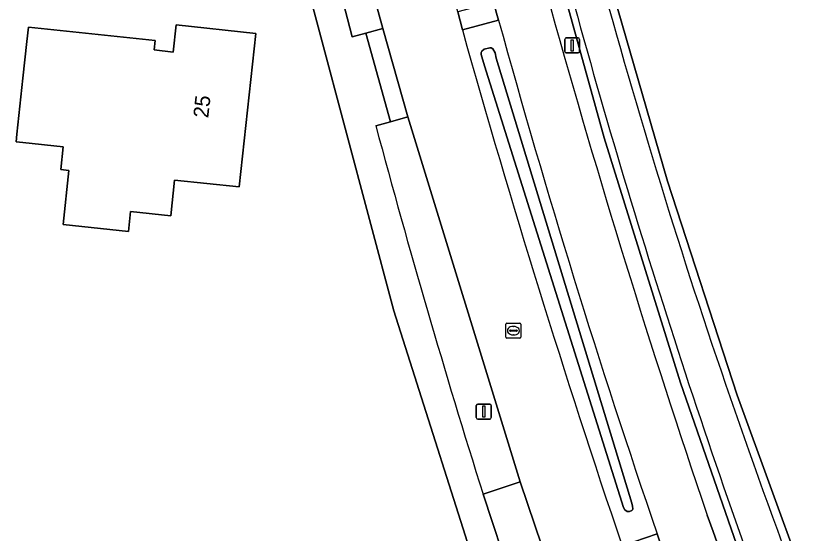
# Model space of a CAD drawing. Extents: x 162396 to 163643, y 386452 to 387406.
# Drawn here: x 162999.5 to 163052.5, y 387046.4 to 387080.6 of the extents above; entities that cross this region are included whole.
import ezdxf

# ---------------------------------------------------------------- set-up
doc = ezdxf.new("R2010")
doc.units = 0
for name, color, linetype in [('IMGEO_Berm_groen', 7, 'Continuous'), ('IMGEO_Bouwland', 7, 'Continuous'), ('IMGEO_Erf', 7, 'Continuous'), ('IMGEO_Fietspad_gesloten', 7, 'Continuous'), ('IMGEO_Fietspad_halfverhard', 7, 'Continuous'), ('IMGEO_Fietspad_open', 7, 'Continuous'), ('IMGEO_Greppel_droge_sloot', 7, 'Continuous'), ('IMGEO_Lichtmast', 7, 'Continuous'), ('IMGEO_Oever', 7, 'Continuous'), ('IMGEO_Pand', 7, 'Continuous'), ('IMGEO_Pand_nummerreeks', 7, 'Continuous'), ('IMGEO_Parkeervlak_halfverhard', 7, 'Continuous'), ('IMGEO_Rijbaan_lokaal_gesloten', 7, 'Continuous'), ('IMGEO_Rijbaan_lokaal_open', 7, 'Continuous'), ('IMGEO_Rioolput', 7, 'Continuous'), ('IMGEO_Voetpad_open', 7, 'Continuous'), ('IMGEO_Waterloop', 7, 'Continuous')]:
    doc.layers.add(name, color=color, linetype=linetype)

msp = doc.modelspace()

# ---------------------------------------------------------------- linework, layer by layer
at = {"layer": 'IMGEO_Berm_groen'}
for points in [[(163045.197, 387047.643), (163045.595, 387046.544), (163048.668, 387037.845), (163050.934, 387038.704), (163049.581, 387039.22), (163049.02, 387040.317), (163043.442, 387056.378), (163038.398, 387072.586), (163033.886, 387088.943), (163031.575, 387098.217), (163034.701, 387098.912), (163031.847, 387109.649)], [(163031.421, 387080.374), (163029.034, 387079.723)], [(163025.427, 387073.976), (163024.29, 387073.653), (163023.311, 387073.381)], [(163030.398, 387049.014), (163032.848, 387049.845), (163025.427, 387073.976)], [(163039.584, 387045.61), (163041.899, 387046.39)]]:
    msp.add_lwpolyline(points, dxfattribs=at)
msp.add_lwpolyline([(163040.225, 387048.423), (163040.274, 387048.229), (163040.284, 387048.057), (163040.262, 387047.987), (163040.225, 387047.939), (163040.06, 387047.872), (163039.911, 387047.882), (163039.762, 387047.984), (163039.674, 387048.132), (163030.492, 387077.346), (163030.324, 387077.932), (163030.279, 387078.088), (163030.279, 387078.23), (163030.318, 387078.323), (163030.464, 387078.453), (163030.851, 387078.546), (163030.933, 387078.528), (163031.047, 387078.461), (163031.197, 387078.211), (163031.274, 387077.853)], close=True, dxfattribs=at)
for centre, radius, start, end in [((163652.921, 387253.24), 641.559, 195.560118, 198.691006), ((163596.222, 387235.907), 585.825, 195.396314, 198.875003), ((163673.711, 387260.412), 669.52, 195.657032, 198.713116), ((163603.994, 387229.055), 601.188, 195.007422, 197.426107)]:
    msp.add_arc(centre, radius, start, end, dxfattribs=at)
at = {"layer": 'IMGEO_Bouwland'}
msp.add_lwpolyline([(163089.285, 387151.061), (163079.678, 387147.209), (163068.099, 387139.206), (163067.896, 387139.035), (163053.877, 387127.222), (163047.488, 387119.789), (163042.671, 387114.628), (163034.376, 387110.26), (163031.847, 387109.649), (163034.701, 387098.912), (163038.461, 387084.009), (163042.585, 387069.717), (163047.19, 387055.573), (163049.456, 387049.338), (163051.287, 387044.3)], dxfattribs=at)
at = {"layer": 'IMGEO_Erf'}
msp.add_lwpolyline([(163074.122, 386945.175), (163067.344, 386957.823), (163057.319, 386977.598), (163053.248, 386986.028), (163046.866, 387000), (163042.57, 387009.785), (163041.387, 387012.856), (163030.729, 387041.536), (163024.497, 387061.137), (163016.462, 387091.359)], dxfattribs=at)
msp.add_lwpolyline([(163002.662, 387066.861), (163003.045, 387070.432), (163002.5, 387070.491), (163002.661, 387071.993), (163000, 387072.279), (162999.548, 387072.327), (162999.601, 387072.823), (163000, 387076.536), (163000.259, 387078.948), (163000.362, 387079.912), (163008.746, 387079.013), (163008.679, 387078.394), (163009.923, 387078.261), (163010.115, 387080.056), (163015.381, 387079.492), (163014.292, 387069.335), (163010.026, 387069.792), (163009.773, 387067.43), (163007.119, 387067.714), (163006.978, 387066.398)], close=True, dxfattribs=at)
at = {"layer": 'IMGEO_Fietspad_gesloten'}
for points in [[(163031.06, 387095.852), (163029.702, 387101.588), (163026.177, 387100.704), (163026.684, 387098.839), (163027.564, 387095.238), (163029.464, 387087.738), (163029.481, 387087.673), (163031.082, 387081.53), (163031.421, 387080.374)], [(163051.574, 387030.199), (163050.522, 387032.951), (163049.986, 387034.354), (163048.668, 387037.845), (163045.595, 387046.544), (163045.197, 387047.643)], [(163041.899, 387046.39), (163042.281, 387045.248), (163045.298, 387036.852), (163046.716, 387033.132), (163048.244, 387028.969)]]:
    msp.add_lwpolyline(points, dxfattribs=at)
for centre, radius, start, end in [((163652.921, 387253.24), 641.559, 195.560118, 198.691006), ((163596.222, 387235.907), 585.825, 195.396314, 198.875003)]:
    msp.add_arc(centre, radius, start, end, dxfattribs=at)
at = {"layer": 'IMGEO_Fietspad_halfverhard'}
msp.add_lwpolyline([(163041.899, 387046.39), (163039.584, 387045.61), (163039.998, 387044.48), (163042.281, 387045.248)], close=True, dxfattribs=at)
at = {"layer": 'IMGEO_Fietspad_open'}
msp.add_lwpolyline([(163031.082, 387081.53), (163028.727, 387080.907), (163029.034, 387079.723), (163031.421, 387080.374)], close=True, dxfattribs=at)
at = {"layer": 'IMGEO_Greppel_droge_sloot'}
msp.add_lwpolyline([(163040.225, 387048.423), (163031.274, 387077.853), (163031.197, 387078.211), (163031.047, 387078.461), (163030.933, 387078.528), (163030.851, 387078.546), (163030.464, 387078.453), (163030.318, 387078.323), (163030.279, 387078.23), (163030.279, 387078.088), (163030.324, 387077.932), (163030.492, 387077.346), (163039.674, 387048.132), (163039.762, 387047.984), (163039.911, 387047.882), (163040.06, 387047.872), (163040.225, 387047.939), (163040.262, 387047.987), (163040.284, 387048.057), (163040.274, 387048.229)], close=True, dxfattribs=at)
at = {"layer": 'IMGEO_Lichtmast'}
for p, q in [((163035.888, 387079.197), (163036.678, 387079.197)), ((163036.678, 387079.197), (163035.888, 387079.197)), ((163035.788, 387078.297), (163035.788, 387079.097)), ((163035.788, 387079.097), (163035.788, 387078.297)), ((163036.778, 387079.097), (163036.778, 387078.297)), ((163036.778, 387078.297), (163036.778, 387079.097)), ((163036.678, 387078.197), (163035.888, 387078.197)), ((163035.888, 387078.197), (163036.678, 387078.197)), ((163029.952, 387054.084), (163029.952, 387054.884)), ((163029.952, 387054.884), (163029.952, 387054.084)), ((163030.052, 387054.984), (163030.842, 387054.984)), ((163030.842, 387054.984), (163030.052, 387054.984)), ((163030.942, 387054.884), (163030.942, 387054.084)), ((163030.942, 387054.084), (163030.942, 387054.884)), ((163030.842, 387053.984), (163030.052, 387053.984)), ((163030.052, 387053.984), (163030.842, 387053.984))]:
    msp.add_line(p, q, dxfattribs=at)
for points in [[(163036.208, 387079.072), (163036.358, 387079.072), (163036.358, 387078.322), (163036.208, 387078.322), (163036.208, 387079.072)], [(163030.372, 387054.859), (163030.522, 387054.859), (163030.522, 387054.109), (163030.372, 387054.109), (163030.372, 387054.859)]]:
    msp.add_lwpolyline(points, dxfattribs=at)
for centre, start, end in [((163035.888, 387079.097), 90, 180), ((163035.888, 387079.097), 90, 180), ((163036.678, 387079.097), 0, 90), ((163036.678, 387079.097), 360, 90), ((163035.888, 387078.297), 180, 270), ((163035.888, 387078.297), 180, 270), ((163036.678, 387078.297), 270, 0), ((163036.678, 387078.297), 270, 0), ((163030.052, 387054.884), 90, 180), ((163030.052, 387054.884), 90, 180), ((163030.842, 387054.884), 0, 90), ((163030.842, 387054.884), 360, 90), ((163030.052, 387054.084), 180, 270), ((163030.052, 387054.084), 180, 270), ((163030.842, 387054.084), 270, 0), ((163030.842, 387054.084), 270, 0)]:
    msp.add_arc(centre, 0.1, start, end, dxfattribs=at)
at = {"layer": 'IMGEO_Oever'}
msp.add_lwpolyline([(163050.934, 387038.704), (163051.105, 387038.769), (163051.489, 387038.914), (163051.581, 387039.187), (163052.334, 387041.42), (163051.548, 387043.581), (163051.287, 387044.3), (163049.456, 387049.338), (163047.19, 387055.573), (163042.585, 387069.717), (163038.461, 387084.009), (163034.701, 387098.912), (163031.575, 387098.217), (163033.886, 387088.943), (163038.398, 387072.586), (163043.442, 387056.378), (163049.02, 387040.317), (163049.581, 387039.22)], close=True, dxfattribs=at)
for centre, radius, start, end in [((163463.172, 387198.833), 440.459, 193.19148, 200.94052), ((163538.673, 387219.391), 520.87, 194.48869, 200.08535)]:
    msp.add_arc(centre, radius, start, end, dxfattribs=at)
at = {"layer": 'IMGEO_Pand'}
msp.add_lwpolyline([(163000.259, 387078.948), (163000, 387076.536), (162999.601, 387072.823), (162999.548, 387072.327), (163000, 387072.279), (163002.661, 387071.993), (163002.5, 387070.491), (163003.045, 387070.432), (163002.662, 387066.861), (163006.978, 387066.398), (163007.119, 387067.714), (163009.773, 387067.43), (163010.026, 387069.792), (163014.292, 387069.335), (163015.381, 387079.492), (163010.115, 387080.056), (163009.923, 387078.261), (163008.679, 387078.394), (163008.746, 387079.013), (163000.362, 387079.912)], close=True, dxfattribs=at)
at = {"layer": 'IMGEO_Parkeervlak_halfverhard'}
for points in [[(163022.191, 387085.621), (163020.246, 387085.062), (163021.747, 387079.271), (163022.659, 387079.501), (163023.779, 387079.82)], [(163032.848, 387049.845), (163030.398, 387049.014), (163032.283, 387043.335), (163033.677, 387043.806), (163034.765, 387044.176)]]:
    msp.add_lwpolyline(points, close=True, dxfattribs=at)
at = {"layer": 'IMGEO_Rijbaan_lokaal_gesloten'}
for points in [[(163029.034, 387079.723), (163028.727, 387080.907), (163027.061, 387087.002), (163025.174, 387094.638)], [(163020.527, 387092.428), (163022.191, 387085.621), (163023.779, 387079.82), (163025.427, 387073.976), (163032.848, 387049.845), (163034.765, 387044.176), (163036.769, 387038.48), (163045.696, 387014.905), (163048.025, 387009.155), (163051.044, 387001.979)]]:
    msp.add_lwpolyline(points, dxfattribs=at)
msp.add_arc((163673.711, 387260.412), 669.52, 195.657032, 198.713116, dxfattribs=at)
at = {"layer": 'IMGEO_Rijbaan_lokaal_open'}
msp.add_lwpolyline([(163023.779, 387079.82), (163022.659, 387079.501), (163024.29, 387073.653), (163025.427, 387073.976)], close=True, dxfattribs=at)
at = {"layer": 'IMGEO_Rioolput'}
for p, q in [((163031.901, 387059.408), (163031.901, 387060.26)), ((163031.976, 387060.334), (163032.828, 387060.334)), ((163032.389, 387060.114), (163032.414, 387060.114)), ((163032.902, 387060.26), (163032.902, 387059.408)), ((163032.16, 387059.828), (163032.16, 387059.84)), ((163032.598, 387059.791), (163032.2, 387059.791)), ((163032.203, 387059.877), (163032.601, 387059.877)), ((163032.644, 387059.84), (163032.644, 387059.828)), ((163032.828, 387059.334), (163031.976, 387059.334)), ((163032.412, 387059.554), (163032.387, 387059.554))]:
    msp.add_line(p, q, dxfattribs=at)
for points in [[(163031.901, 387059.408), (163031.901, 387060.26)], [(163031.976, 387060.334), (163032.828, 387060.334)], [(163032.902, 387060.26), (163032.902, 387059.408)], [(163032.828, 387059.334), (163031.976, 387059.334)]]:
    msp.add_lwpolyline(points, dxfattribs=at)
for centre, radius, start, end in [((163031.978, 387060.258), 0.0765, 91.552, 178.448), ((163031.978, 387060.258), 0.0765, 91.552, 178.448), ((163032.826, 387060.258), 0.0765, 1.552, 88.448), ((163032.826, 387060.258), 0.0765, 1.552, 88.448), ((163032.2, 387059.837), 0.0403, 85.8775, 175.7526), ((163032.197, 387059.827), 0.0366, 178.938, 274.7102), ((163032.601, 387059.834), 0.043, 264.8664, 352.4533), ((163032.605, 387059.839), 0.0386, 1.7309, 96.639), ((163031.978, 387059.41), 0.0765, 181.552, 268.448), ((163031.978, 387059.41), 0.0765, 181.552, 268.448), ((163032.826, 387059.41), 0.0765, 271.552, 358.448), ((163032.826, 387059.41), 0.0765, 271.552, 358.448)]:
    msp.add_arc(centre, radius, start, end, dxfattribs=at)
for centre, major_axis, ratio, start_param, end_param in [((163032.388, 387059.834), (-0.387, 0.002), 0.722429, 4.712389, 7.853982), ((163032.413, 387059.834), (-0.39, 0.002), 0.717154, 1.570796, 4.712389)]:
    msp.add_ellipse(centre, major_axis=major_axis, ratio=ratio, start_param=start_param, end_param=end_param, dxfattribs=at)
at = {"layer": 'IMGEO_Voetpad_open'}
for points in [[(163023.311, 387073.381), (163024.29, 387073.653), (163022.659, 387079.501), (163021.747, 387079.271), (163020.246, 387085.062), (163017.79, 387094.394), (163018.907, 387095.455)], [(163016.462, 387091.359), (163024.497, 387061.137), (163030.729, 387041.536), (163041.387, 387012.856), (163042.57, 387009.785), (163046.866, 387000), (163053.248, 386986.028), (163057.319, 386977.598), (163067.344, 386957.823), (163074.122, 386945.175), (163079.761, 386934.958), (163102.006, 386895.698), (163123.585, 386859.49), (163143.068, 386827.803)], [(163055.369, 386986.116), (163048.634, 387000.913), (163049.965, 387001.496), (163046.946, 387008.701), (163045.502, 387008.094), (163043.199, 387013.906), (163038.187, 387026.999), (163034.229, 387037.607), (163035.657, 387038.086), (163033.677, 387043.806), (163032.283, 387043.335), (163030.398, 387049.014)]]:
    msp.add_lwpolyline(points, dxfattribs=at)
msp.add_arc((163603.994, 387229.055), 601.188, 195.007422, 197.426107, dxfattribs=at)
at = {"layer": 'IMGEO_Waterloop'}
for centre, radius, start, end in [((163463.172, 387198.833), 440.459, 193.19148, 200.94052), ((163538.673, 387219.391), 520.87, 194.48869, 200.08535)]:
    msp.add_arc(centre, radius, start, end, dxfattribs=at)

# ---------------------------------------------------------------- texts
at = {"layer": 'IMGEO_Pand_nummerreeks'}
msp.add_text('25', height=1, rotation=83.8813, dxfattribs=at).set_placement((163012.243, 387073.861))

doc.saveas('drawing.dxf')
